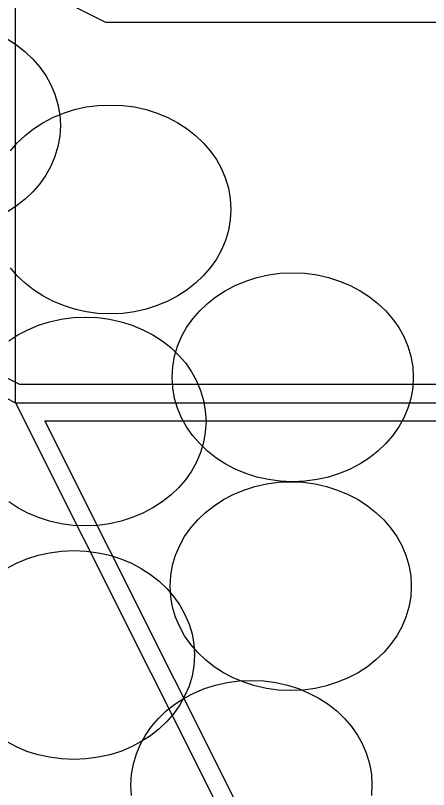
# Model space of a CAD drawing. Extents: x 1578769 to 1579225, y 724002 to 724828.
# Drawn here: x 1578873.274 to 1578873.73, y 724539.04 to 724539.894 of the extents above; entities that cross this region are included whole.
import ezdxf

# ---------------------------------------------------------------- set-up
doc = ezdxf.new("R2010")
doc.units = 0
for name, color, linetype in [('1', 7, 'Continuous'), ('Old_Level_1', 7, 'Continuous'), ('R_Fin Surface', 7, 'Continuous')]:
    doc.layers.add(name, color=color, linetype=linetype)

msp = doc.modelspace()

# ---------------------------------------------------------------- linework, layer by layer
at = {"layer": '1'}
msp.add_line((1578873.2745, 724539.46698), (1578873.2745, 724550.20089), dxfattribs=at)
at = {"layer": 'Old_Level_1'}
for points in [[(1578873.26537, 724539.8685), (1578873.27544, 724539.86171), (1578873.28506, 724539.85427), (1578873.29358, 724539.84618), (1578873.30124, 724539.83721), (1578873.3078, 724539.82781), (1578873.3135, 724539.81775), (1578873.31787, 724539.80725), (1578873.32115, 724539.79609), (1578873.32334, 724539.78471), (1578873.324, 724539.77289), (1578873.32334, 724539.76108), (1578873.32115, 724539.74972), (1578873.31787, 724539.73856), (1578873.3135, 724539.72806), (1578873.3078, 724539.718), (1578873.30124, 724539.70858), (1578873.29358, 724539.69962), (1578873.28506, 724539.69152), (1578873.27544, 724539.6841), (1578873.26537, 724539.67731)], [(1578873.26537, 724539.8685), (1578873.27544, 724539.86171), (1578873.28506, 724539.85427), (1578873.29358, 724539.84618), (1578873.30124, 724539.83721), (1578873.3078, 724539.82781), (1578873.3135, 724539.81775), (1578873.31787, 724539.80725), (1578873.32115, 724539.79609), (1578873.32334, 724539.78471), (1578873.324, 724539.77289), (1578873.32334, 724539.76108), (1578873.32115, 724539.74972), (1578873.31787, 724539.73856), (1578873.3135, 724539.72806), (1578873.3078, 724539.718), (1578873.30124, 724539.70858), (1578873.29358, 724539.69962), (1578873.28506, 724539.69152), (1578873.27544, 724539.6841), (1578873.26537, 724539.67731)], [(1578873.26887, 724539.74468), (1578873.27652, 724539.75366), (1578873.28506, 724539.76175), (1578873.29447, 724539.76918), (1578873.30475, 724539.77575), (1578873.31568, 724539.78165), (1578873.32728, 724539.78647), (1578873.33952, 724539.79041), (1578873.35222, 724539.79325), (1578873.36534, 724539.795), (1578873.37912, 724539.79543), (1578873.39269, 724539.795), (1578873.40581, 724539.79325), (1578873.4185, 724539.79041), (1578873.43075, 724539.78647), (1578873.44233, 724539.78165), (1578873.45328, 724539.77575), (1578873.46356, 724539.76918), (1578873.47297, 724539.76175), (1578873.4815, 724539.75366), (1578873.48915, 724539.74468), (1578873.49594, 724539.73529), (1578873.5014, 724539.725), (1578873.50599, 724539.7145), (1578873.50927, 724539.70356), (1578873.51124, 724539.69197), (1578873.5119, 724539.68037), (1578873.51124, 724539.66856), (1578873.50927, 724539.65696), (1578873.50599, 724539.64604), (1578873.5014, 724539.63554), (1578873.49594, 724539.62525), (1578873.48915, 724539.61585), (1578873.4815, 724539.60709), (1578873.47297, 724539.59879), (1578873.46356, 724539.59134), (1578873.45328, 724539.58478), (1578873.44233, 724539.57887), (1578873.43075, 724539.57406), (1578873.4185, 724539.57012), (1578873.40581, 724539.56729), (1578873.39269, 724539.56552), (1578873.37912, 724539.56509), (1578873.36534, 724539.56552), (1578873.35222, 724539.56729), (1578873.33952, 724539.57012), (1578873.32728, 724539.57406), (1578873.31568, 724539.57887), (1578873.30475, 724539.58478), (1578873.29447, 724539.59134), (1578873.28506, 724539.59879), (1578873.27652, 724539.60709), (1578873.26887, 724539.61585)], [(1578873.26887, 724539.74468), (1578873.27652, 724539.75366), (1578873.28506, 724539.76175), (1578873.29447, 724539.76918), (1578873.30475, 724539.77575), (1578873.31568, 724539.78165), (1578873.32728, 724539.78647), (1578873.33952, 724539.79041), (1578873.35222, 724539.79325), (1578873.36534, 724539.795), (1578873.37912, 724539.79543), (1578873.39269, 724539.795), (1578873.40581, 724539.79325), (1578873.4185, 724539.79041), (1578873.43075, 724539.78647), (1578873.44233, 724539.78165), (1578873.45328, 724539.77575), (1578873.46356, 724539.76918), (1578873.47297, 724539.76175), (1578873.4815, 724539.75366), (1578873.48915, 724539.74468), (1578873.49594, 724539.73529), (1578873.5014, 724539.725), (1578873.50599, 724539.7145), (1578873.50927, 724539.70356), (1578873.51124, 724539.69197), (1578873.5119, 724539.68037), (1578873.51124, 724539.66856), (1578873.50927, 724539.65696), (1578873.50599, 724539.64604), (1578873.5014, 724539.63554), (1578873.49594, 724539.62525), (1578873.48915, 724539.61585), (1578873.4815, 724539.60709), (1578873.47297, 724539.59879), (1578873.46356, 724539.59134), (1578873.45328, 724539.58478), (1578873.44233, 724539.57887), (1578873.43075, 724539.57406), (1578873.4185, 724539.57012), (1578873.40581, 724539.56729), (1578873.39269, 724539.56552), (1578873.37912, 724539.56509), (1578873.36534, 724539.56552), (1578873.35222, 724539.56729), (1578873.33952, 724539.57012), (1578873.32728, 724539.57406), (1578873.31568, 724539.57887), (1578873.30475, 724539.58478), (1578873.29447, 724539.59134), (1578873.28506, 724539.59879), (1578873.27652, 724539.60709), (1578873.26887, 724539.61585)], [(1578873.44715, 724539.4951), (1578873.44781, 724539.50668), (1578873.44977, 724539.51827), (1578873.45306, 724539.52922), (1578873.45765, 724539.53993), (1578873.46312, 724539.55), (1578873.4699, 724539.55941), (1578873.47756, 724539.56837), (1578873.48609, 724539.57647), (1578873.49549, 724539.58389), (1578873.50578, 724539.59046), (1578873.51671, 724539.59637), (1578873.5283, 724539.60118), (1578873.54056, 724539.60512), (1578873.55324, 724539.60797), (1578873.56636, 724539.60971), (1578873.57994, 724539.61014), (1578873.5935, 724539.60971), (1578873.60684, 724539.60797), (1578873.61952, 724539.60512), (1578873.63178, 724539.60118), (1578873.64337, 724539.59637), (1578873.6543, 724539.59046), (1578873.66459, 724539.58389), (1578873.67399, 724539.57647), (1578873.68252, 724539.56837), (1578873.69019, 724539.55941), (1578873.69696, 724539.55), (1578873.70244, 724539.53993), (1578873.70702, 724539.52922), (1578873.71031, 724539.51827), (1578873.71227, 724539.50668), (1578873.71294, 724539.4951), (1578873.71227, 724539.48329), (1578873.71031, 724539.47168), (1578873.70702, 724539.46075), (1578873.70244, 724539.45025), (1578873.69696, 724539.44018), (1578873.69019, 724539.43056), (1578873.68252, 724539.42181), (1578873.67399, 724539.4135), (1578873.66459, 724539.40606), (1578873.6543, 724539.3995), (1578873.64337, 724539.39358), (1578873.63178, 724539.38879), (1578873.61952, 724539.38485), (1578873.60684, 724539.38222), (1578873.5935, 724539.38046), (1578873.57994, 724539.37981), (1578873.56636, 724539.38046), (1578873.55324, 724539.38222), (1578873.54056, 724539.38485), (1578873.5283, 724539.38879), (1578873.51671, 724539.39358), (1578873.50578, 724539.3995), (1578873.49549, 724539.40606), (1578873.48609, 724539.4135), (1578873.47756, 724539.42181), (1578873.4699, 724539.43056), (1578873.46312, 724539.44018), (1578873.45765, 724539.45025), (1578873.45306, 724539.46075), (1578873.44977, 724539.47168), (1578873.44781, 724539.48329), (1578873.44715, 724539.4951), (1578873.44715, 724539.4951)], [(1578873.44715, 724539.4951), (1578873.44781, 724539.50668), (1578873.44977, 724539.51827), (1578873.45306, 724539.52922), (1578873.45765, 724539.53993), (1578873.46312, 724539.55), (1578873.4699, 724539.55941), (1578873.47756, 724539.56837), (1578873.48609, 724539.57647), (1578873.49549, 724539.58389), (1578873.50578, 724539.59046), (1578873.51671, 724539.59637), (1578873.5283, 724539.60118), (1578873.54056, 724539.60512), (1578873.55324, 724539.60797), (1578873.56636, 724539.60971), (1578873.57994, 724539.61014), (1578873.5935, 724539.60971), (1578873.60684, 724539.60797), (1578873.61952, 724539.60512), (1578873.63178, 724539.60118), (1578873.64337, 724539.59637), (1578873.6543, 724539.59046), (1578873.66459, 724539.58389), (1578873.67399, 724539.57647), (1578873.68252, 724539.56837), (1578873.69019, 724539.55941), (1578873.69696, 724539.55), (1578873.70244, 724539.53993), (1578873.70702, 724539.52922), (1578873.71031, 724539.51827), (1578873.71227, 724539.50668), (1578873.71294, 724539.4951), (1578873.71227, 724539.48329), (1578873.71031, 724539.47168), (1578873.70702, 724539.46075), (1578873.70244, 724539.45025), (1578873.69696, 724539.44018), (1578873.69019, 724539.43056), (1578873.68252, 724539.42181), (1578873.67399, 724539.4135), (1578873.66459, 724539.40606), (1578873.6543, 724539.3995), (1578873.64337, 724539.39358), (1578873.63178, 724539.38879), (1578873.61952, 724539.38485), (1578873.60684, 724539.38222), (1578873.5935, 724539.38046), (1578873.57994, 724539.37981), (1578873.56636, 724539.38046), (1578873.55324, 724539.38222), (1578873.54056, 724539.38485), (1578873.5283, 724539.38879), (1578873.51671, 724539.39358), (1578873.50578, 724539.3995), (1578873.49549, 724539.40606), (1578873.48609, 724539.4135), (1578873.47756, 724539.42181), (1578873.4699, 724539.43056), (1578873.46312, 724539.44018), (1578873.45765, 724539.45025), (1578873.45306, 724539.46075), (1578873.44977, 724539.47168), (1578873.44781, 724539.48329), (1578873.44715, 724539.4951), (1578873.44715, 724539.4951)], [(1578873.26711, 724539.53527), (1578873.27719, 724539.54183), (1578873.28811, 724539.54752), (1578873.29993, 724539.55254), (1578873.31196, 724539.55627), (1578873.32486, 724539.5591), (1578873.33799, 724539.56087), (1578873.35156, 724539.56152), (1578873.36512, 724539.56087), (1578873.37825, 724539.5591), (1578873.39115, 724539.55627), (1578873.40319, 724539.55254), (1578873.415, 724539.54752), (1578873.42593, 724539.54183), (1578873.436, 724539.53527), (1578873.44561, 724539.52783), (1578873.45415, 724539.51952), (1578873.46181, 724539.51077), (1578873.46837, 724539.50114), (1578873.47406, 724539.49108), (1578873.47843, 724539.48058), (1578873.48171, 724539.46942), (1578873.48368, 724539.45804), (1578873.48456, 724539.44623), (1578873.48368, 724539.43442), (1578873.48171, 724539.42306), (1578873.47843, 724539.4121), (1578873.47406, 724539.40139), (1578873.46837, 724539.39133), (1578873.46181, 724539.38192), (1578873.45415, 724539.37296), (1578873.44561, 724539.36485), (1578873.436, 724539.35743), (1578873.42593, 724539.35087), (1578873.415, 724539.34496), (1578873.40319, 724539.34014), (1578873.39115, 724539.33621), (1578873.37825, 724539.33335), (1578873.36512, 724539.33161), (1578873.35156, 724539.33118), (1578873.33799, 724539.33161), (1578873.32486, 724539.33335), (1578873.31196, 724539.33621), (1578873.29993, 724539.34014), (1578873.28811, 724539.34496), (1578873.27719, 724539.35087), (1578873.26711, 724539.35743)], [(1578873.26711, 724539.53527), (1578873.27719, 724539.54183), (1578873.28811, 724539.54752), (1578873.29993, 724539.55254), (1578873.31196, 724539.55627), (1578873.32486, 724539.5591), (1578873.33799, 724539.56087), (1578873.35156, 724539.56152), (1578873.36512, 724539.56087), (1578873.37825, 724539.5591), (1578873.39115, 724539.55627), (1578873.40319, 724539.55254), (1578873.415, 724539.54752), (1578873.42593, 724539.54183), (1578873.436, 724539.53527), (1578873.44561, 724539.52783), (1578873.45415, 724539.51952), (1578873.46181, 724539.51077), (1578873.46837, 724539.50114), (1578873.47406, 724539.49108), (1578873.47843, 724539.48058), (1578873.48171, 724539.46942), (1578873.48368, 724539.45804), (1578873.48456, 724539.44623), (1578873.48368, 724539.43442), (1578873.48171, 724539.42306), (1578873.47843, 724539.4121), (1578873.47406, 724539.40139), (1578873.46837, 724539.39133), (1578873.46181, 724539.38192), (1578873.45415, 724539.37296), (1578873.44561, 724539.36485), (1578873.436, 724539.35743), (1578873.42593, 724539.35087), (1578873.415, 724539.34496), (1578873.40319, 724539.34014), (1578873.39115, 724539.33621), (1578873.37825, 724539.33335), (1578873.36512, 724539.33161), (1578873.35156, 724539.33118), (1578873.33799, 724539.33161), (1578873.32486, 724539.33335), (1578873.31196, 724539.33621), (1578873.29993, 724539.34014), (1578873.28811, 724539.34496), (1578873.27719, 724539.35087), (1578873.26711, 724539.35743)], [(1578873.44496, 724539.26453), (1578873.44561, 724539.27634), (1578873.44758, 724539.28772), (1578873.45086, 724539.29887), (1578873.45546, 724539.30937), (1578873.46094, 724539.31943), (1578873.46772, 724539.32884), (1578873.47537, 724539.33781), (1578873.4839, 724539.3459), (1578873.49331, 724539.35335), (1578873.50358, 724539.36012), (1578873.51452, 724539.36581), (1578873.52612, 724539.37062), (1578873.53837, 724539.37456), (1578873.55106, 724539.3774), (1578873.56419, 724539.37914), (1578873.57775, 724539.37981), (1578873.59152, 724539.37914), (1578873.60465, 724539.3774), (1578873.61734, 724539.37456), (1578873.62958, 724539.37062), (1578873.64118, 724539.36581), (1578873.65212, 724539.36012), (1578873.6624, 724539.35335), (1578873.67181, 724539.3459), (1578873.68034, 724539.33781), (1578873.688, 724539.32884), (1578873.69478, 724539.31943), (1578873.70024, 724539.30937), (1578873.70483, 724539.29887), (1578873.70811, 724539.28772), (1578873.71008, 724539.27634), (1578873.71074, 724539.26453), (1578873.71008, 724539.25271), (1578873.70811, 724539.24133), (1578873.70483, 724539.23018), (1578873.70024, 724539.21968), (1578873.69478, 724539.20962), (1578873.688, 724539.20021), (1578873.68034, 724539.19125), (1578873.67181, 724539.18315), (1578873.6624, 724539.17571), (1578873.65212, 724539.16893), (1578873.64118, 724539.16325), (1578873.62958, 724539.15843), (1578873.61734, 724539.1545), (1578873.60465, 724539.15165), (1578873.59152, 724539.14991), (1578873.57775, 724539.14925), (1578873.56419, 724539.14991), (1578873.55106, 724539.15165), (1578873.53837, 724539.1545), (1578873.52612, 724539.15843), (1578873.51452, 724539.16325), (1578873.50358, 724539.16893), (1578873.49331, 724539.17571), (1578873.4839, 724539.18315), (1578873.47537, 724539.19125), (1578873.46772, 724539.20021), (1578873.46094, 724539.20962), (1578873.45546, 724539.21968), (1578873.45086, 724539.23018), (1578873.44758, 724539.24133), (1578873.44561, 724539.25271), (1578873.44496, 724539.26453), (1578873.44496, 724539.26453)], [(1578873.44496, 724539.26453), (1578873.44561, 724539.27634), (1578873.44758, 724539.28772), (1578873.45086, 724539.29887), (1578873.45546, 724539.30937), (1578873.46094, 724539.31943), (1578873.46772, 724539.32884), (1578873.47537, 724539.33781), (1578873.4839, 724539.3459), (1578873.49331, 724539.35335), (1578873.50358, 724539.36012), (1578873.51452, 724539.36581), (1578873.52612, 724539.37062), (1578873.53837, 724539.37456), (1578873.55106, 724539.3774), (1578873.56419, 724539.37914), (1578873.57775, 724539.37981), (1578873.59152, 724539.37914), (1578873.60465, 724539.3774), (1578873.61734, 724539.37456), (1578873.62958, 724539.37062), (1578873.64118, 724539.36581), (1578873.65212, 724539.36012), (1578873.6624, 724539.35335), (1578873.67181, 724539.3459), (1578873.68034, 724539.33781), (1578873.688, 724539.32884), (1578873.69478, 724539.31943), (1578873.70024, 724539.30937), (1578873.70483, 724539.29887), (1578873.70811, 724539.28772), (1578873.71008, 724539.27634), (1578873.71074, 724539.26453), (1578873.71008, 724539.25271), (1578873.70811, 724539.24133), (1578873.70483, 724539.23018), (1578873.70024, 724539.21968), (1578873.69478, 724539.20962), (1578873.688, 724539.20021), (1578873.68034, 724539.19125), (1578873.67181, 724539.18315), (1578873.6624, 724539.17571), (1578873.65212, 724539.16893), (1578873.64118, 724539.16325), (1578873.62958, 724539.15843), (1578873.61734, 724539.1545), (1578873.60465, 724539.15165), (1578873.59152, 724539.14991), (1578873.57775, 724539.14925), (1578873.56419, 724539.14991), (1578873.55106, 724539.15165), (1578873.53837, 724539.1545), (1578873.52612, 724539.15843), (1578873.51452, 724539.16325), (1578873.50358, 724539.16893), (1578873.49331, 724539.17571), (1578873.4839, 724539.18315), (1578873.47537, 724539.19125), (1578873.46772, 724539.20021), (1578873.46094, 724539.20962), (1578873.45546, 724539.21968), (1578873.45086, 724539.23018), (1578873.44758, 724539.24133), (1578873.44561, 724539.25271), (1578873.44496, 724539.26453), (1578873.44496, 724539.26453)], [(1578873.26461, 724539.28418), (1578873.27556, 724539.28986), (1578873.28715, 724539.29468), (1578873.2994, 724539.29861), (1578873.31208, 724539.30145), (1578873.32521, 724539.3032), (1578873.33877, 724539.30386), (1578873.35234, 724539.3032), (1578873.36568, 724539.30145), (1578873.37837, 724539.29861), (1578873.39061, 724539.29468), (1578873.40222, 724539.28986), (1578873.41315, 724539.28418), (1578873.42343, 724539.27739), (1578873.43283, 724539.26995), (1578873.44137, 724539.26186), (1578873.44902, 724539.25289), (1578873.45581, 724539.24349), (1578873.46128, 724539.23342), (1578873.46587, 724539.2227), (1578873.46915, 724539.21176), (1578873.47112, 724539.20039), (1578873.47178, 724539.18857), (1578873.47112, 724539.17676), (1578873.46915, 724539.16539), (1578873.46587, 724539.15424), (1578873.46128, 724539.14374), (1578873.45581, 724539.13367), (1578873.44902, 724539.12405), (1578873.44137, 724539.11529), (1578873.43283, 724539.10699), (1578873.42343, 724539.09954), (1578873.41315, 724539.09298), (1578873.40222, 724539.0873), (1578873.39061, 724539.08226), (1578873.37837, 724539.07854), (1578873.36568, 724539.0757), (1578873.35234, 724539.07395), (1578873.33877, 724539.07329), (1578873.32521, 724539.07395), (1578873.31208, 724539.0757), (1578873.2994, 724539.07854), (1578873.28715, 724539.08226), (1578873.27556, 724539.0873), (1578873.26461, 724539.09298)], [(1578873.26461, 724539.28418), (1578873.27556, 724539.28986), (1578873.28715, 724539.29468), (1578873.2994, 724539.29861), (1578873.31208, 724539.30145), (1578873.32521, 724539.3032), (1578873.33877, 724539.30386), (1578873.35234, 724539.3032), (1578873.36568, 724539.30145), (1578873.37837, 724539.29861), (1578873.39061, 724539.29468), (1578873.40222, 724539.28986), (1578873.41315, 724539.28418), (1578873.42343, 724539.27739), (1578873.43283, 724539.26995), (1578873.44137, 724539.26186), (1578873.44902, 724539.25289), (1578873.45581, 724539.24349), (1578873.46128, 724539.23342), (1578873.46587, 724539.2227), (1578873.46915, 724539.21176), (1578873.47112, 724539.20039), (1578873.47178, 724539.18857), (1578873.47112, 724539.17676), (1578873.46915, 724539.16539), (1578873.46587, 724539.15424), (1578873.46128, 724539.14374), (1578873.45581, 724539.13367), (1578873.44902, 724539.12405), (1578873.44137, 724539.11529), (1578873.43283, 724539.10699), (1578873.42343, 724539.09954), (1578873.41315, 724539.09298), (1578873.40222, 724539.0873), (1578873.39061, 724539.08226), (1578873.37837, 724539.07854), (1578873.36568, 724539.0757), (1578873.35234, 724539.07395), (1578873.33877, 724539.07329), (1578873.32521, 724539.07395), (1578873.31208, 724539.0757), (1578873.2994, 724539.07854), (1578873.28715, 724539.08226), (1578873.27556, 724539.0873), (1578873.26461, 724539.09298)], [(1578873.40165, 724539.04534), (1578873.4023, 724539.05715), (1578873.4045, 724539.06854), (1578873.40777, 724539.07968), (1578873.41215, 724539.09018), (1578873.41784, 724539.10025), (1578873.4244, 724539.10987), (1578873.43206, 724539.11862), (1578873.44058, 724539.12693), (1578873.45, 724539.13437), (1578873.46027, 724539.14093), (1578873.47121, 724539.14662), (1578873.48281, 724539.15165), (1578873.49506, 724539.15537), (1578873.50775, 724539.15821), (1578873.52108, 724539.15996), (1578873.53465, 724539.16062), (1578873.54821, 724539.15996), (1578873.56133, 724539.15821), (1578873.57424, 724539.15537), (1578873.58627, 724539.15165), (1578873.59786, 724539.14662), (1578873.60902, 724539.14093), (1578873.61908, 724539.13437), (1578873.6285, 724539.12693), (1578873.63724, 724539.11862), (1578873.6449, 724539.10987), (1578873.65147, 724539.10025), (1578873.65715, 724539.09018), (1578873.66152, 724539.07968), (1578873.6648, 724539.06854), (1578873.66677, 724539.05715), (1578873.66743, 724539.04534), (1578873.66677, 724539.03353)], [(1578873.40165, 724539.04534), (1578873.4023, 724539.05715), (1578873.4045, 724539.06854), (1578873.40777, 724539.07968), (1578873.41215, 724539.09018), (1578873.41784, 724539.10025), (1578873.4244, 724539.10987), (1578873.43206, 724539.11862), (1578873.44058, 724539.12693), (1578873.45, 724539.13437), (1578873.46027, 724539.14093), (1578873.47121, 724539.14662), (1578873.48281, 724539.15165), (1578873.49506, 724539.15537), (1578873.50775, 724539.15821), (1578873.52108, 724539.15996), (1578873.53465, 724539.16062), (1578873.54821, 724539.15996), (1578873.56133, 724539.15821), (1578873.57424, 724539.15537), (1578873.58627, 724539.15165), (1578873.59786, 724539.14662), (1578873.60902, 724539.14093), (1578873.61908, 724539.13437), (1578873.6285, 724539.12693), (1578873.63724, 724539.11862), (1578873.6449, 724539.10987), (1578873.65147, 724539.10025), (1578873.65715, 724539.09018), (1578873.66152, 724539.07968), (1578873.6648, 724539.06854), (1578873.66677, 724539.05715), (1578873.66743, 724539.04534), (1578873.66677, 724539.03353)], [(1578873.4023, 724539.03353), (1578873.40165, 724539.04534), (1578873.40165, 724539.04534)], [(1578873.4023, 724539.03353), (1578873.40165, 724539.04534), (1578873.40165, 724539.04534)]]:
    msp.add_lwpolyline(points, dxfattribs=at)
at = {"layer": 'R_Fin Surface'}
for p, q in [((1578867.32327, 724542.91216), (1578873.37364, 724539.88698)), ((1578873.27922, 724539.48698), (1578867.22885, 724542.51216)), ((1578867.22413, 724542.49216), (1578873.2745, 724539.46698)), ((1578867.22413, 724542.49216), (1578873.2745, 724539.46698)), ((1578873.37364, 724539.88698), (1578884.91294, 724539.88698)), ((1578885.25728, 724539.48698), (1578873.27922, 724539.48698)), ((1578873.2745, 724539.46698), (1578885.2745, 724539.46698)), ((1578873.2745, 724539.46698), (1578875.27282, 724535.47607)), ((1578873.2745, 724539.46698), (1578885.2745, 724539.46698)), ((1578873.2745, 724539.46698), (1578875.27282, 724535.47607)), ((1578873.8076, 724538.44698), (1578873.30688, 724539.44698)), ((1578873.30688, 724539.44698), (1578885.35316, 724539.44698))]:
    msp.add_line(p, q, dxfattribs=at)

doc.saveas('drawing.dxf')
